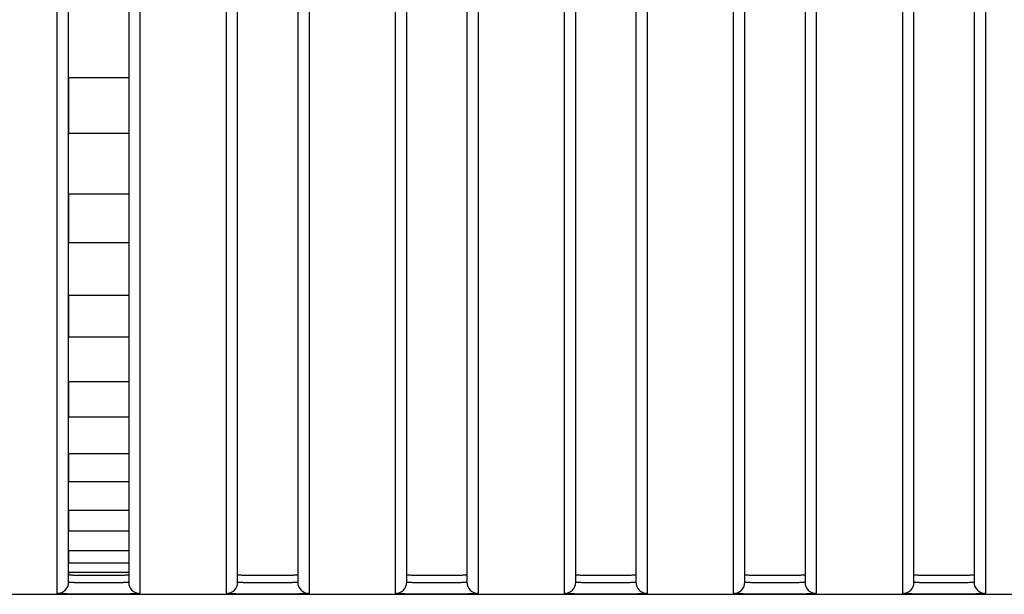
# Model space of a CAD drawing. Header units: millimetres. Extents: x -6054 to 364, y -1866 to 3094.
# Tile 300 of 360: x -3695 to -3669, y 1484 to 1499. Entities that reach past the tile are written whole.
import ezdxf

# ---------------------------------------------------------------- set-up
doc = ezdxf.new("R2010")
doc.units = ezdxf.units.MM
doc.header["$LTSCALE"] = 65.395
doc.layers.get('0').update_dxf_attribs({"linetype": 'CONTINUOUS'})

msp = doc.modelspace()

# ---------------------------------------------------------------- linework, layer by layer
at = {"linetype": 'Continuous'}
for p, q in [((-3693.723, 1484.478), (-3693.723, 1514.359)), ((-3692.123, 1514.359), (-3692.123, 1484.478)), ((-3689.223, 1484.478), (-3689.223, 1514.359)), ((-3687.623, 1514.359), (-3687.623, 1484.478)), ((-3684.723, 1484.478), (-3684.723, 1514.359)), ((-3683.123, 1514.359), (-3683.123, 1484.478)), ((-3680.223, 1484.478), (-3680.223, 1514.359)), ((-3678.623, 1514.359), (-3678.623, 1484.478)), ((-3675.723, 1484.478), (-3675.723, 1514.359)), ((-3674.123, 1514.359), (-3674.123, 1484.478)), ((-3671.223, 1484.478), (-3671.223, 1514.359)), ((-3669.623, 1514.359), (-3669.623, 1484.478)), ((-3694.023, 1484.178), (-3694.023, 1513.867)), ((-3691.823, 1513.867), (-3691.823, 1484.178)), ((-3689.523, 1484.178), (-3689.523, 1513.867)), ((-3689.223, 1484.678), (-3689.223, 1514.091)), ((-3689.223, 1484.678), (-3689.223, 1514.091)), ((-3687.623, 1514.091), (-3687.623, 1484.678)), ((-3687.623, 1514.091), (-3687.623, 1484.678)), ((-3687.323, 1513.867), (-3687.323, 1484.178)), ((-3685.023, 1484.178), (-3685.023, 1513.867)), ((-3684.723, 1484.678), (-3684.723, 1514.091)), ((-3684.723, 1484.678), (-3684.723, 1514.091)), ((-3683.123, 1514.091), (-3683.123, 1484.678)), ((-3683.123, 1514.091), (-3683.123, 1484.678)), ((-3682.823, 1513.867), (-3682.823, 1484.178)), ((-3680.523, 1484.178), (-3680.523, 1513.867)), ((-3680.223, 1484.678), (-3680.223, 1514.091)), ((-3680.223, 1484.678), (-3680.223, 1514.091)), ((-3678.623, 1514.091), (-3678.623, 1484.678)), ((-3678.623, 1514.091), (-3678.623, 1484.678)), ((-3678.323, 1513.867), (-3678.323, 1484.178)), ((-3676.023, 1484.178), (-3676.023, 1513.867)), ((-3675.723, 1484.678), (-3675.723, 1514.091)), ((-3675.723, 1484.678), (-3675.723, 1514.091)), ((-3674.123, 1514.091), (-3674.123, 1484.678)), ((-3674.123, 1514.091), (-3674.123, 1484.678)), ((-3673.823, 1513.867), (-3673.823, 1484.178)), ((-3671.523, 1484.178), (-3671.523, 1513.867)), ((-3671.223, 1484.678), (-3671.223, 1514.091)), ((-3671.223, 1484.678), (-3671.223, 1514.091)), ((-3669.623, 1514.091), (-3669.623, 1484.678)), ((-3669.623, 1514.091), (-3669.623, 1484.678)), ((-3669.323, 1513.867), (-3669.323, 1484.178)), ((-3692.123, 1497.91), (-3693.723, 1497.91)), ((-3692.123, 1497.91), (-3693.723, 1497.91)), ((-3693.723, 1497.91), (-3693.723, 1496.425)), ((-3693.723, 1497.91), (-3693.723, 1496.425)), ((-3692.123, 1497.91), (-3692.123, 1496.425)), ((-3692.123, 1497.91), (-3692.123, 1496.425)), ((-3692.123, 1496.425), (-3693.723, 1496.425)), ((-3692.123, 1496.425), (-3693.723, 1496.425)), ((-3692.123, 1494.806), (-3693.723, 1494.806)), ((-3692.123, 1494.806), (-3693.723, 1494.806)), ((-3693.723, 1494.806), (-3693.723, 1493.513)), ((-3693.723, 1494.806), (-3693.723, 1493.513)), ((-3692.123, 1494.806), (-3692.123, 1493.513)), ((-3692.123, 1494.806), (-3692.123, 1493.513)), ((-3692.123, 1493.513), (-3693.723, 1493.513)), ((-3692.123, 1493.513), (-3693.723, 1493.513)), ((-3692.123, 1492.112), (-3693.723, 1492.112)), ((-3692.123, 1492.112), (-3693.723, 1492.112)), ((-3693.723, 1492.112), (-3693.723, 1491.001)), ((-3693.723, 1492.112), (-3693.723, 1491.001)), ((-3692.123, 1492.112), (-3692.123, 1491.001)), ((-3692.123, 1492.112), (-3692.123, 1491.001)), ((-3692.123, 1491.001), (-3693.723, 1491.001)), ((-3692.123, 1491.001), (-3693.723, 1491.001)), ((-3692.123, 1489.808), (-3693.723, 1489.808)), ((-3692.123, 1489.808), (-3693.723, 1489.808)), ((-3693.723, 1489.808), (-3693.723, 1488.875)), ((-3693.723, 1489.808), (-3693.723, 1488.875)), ((-3692.123, 1489.808), (-3692.123, 1488.875)), ((-3692.123, 1489.808), (-3692.123, 1488.875)), ((-3692.123, 1488.875), (-3693.723, 1488.875)), ((-3692.123, 1488.875), (-3693.723, 1488.875)), ((-3692.123, 1487.894), (-3693.723, 1487.894)), ((-3692.123, 1487.894), (-3693.723, 1487.894)), ((-3693.723, 1487.894), (-3693.723, 1487.148)), ((-3693.723, 1487.894), (-3693.723, 1487.148)), ((-3692.123, 1487.894), (-3692.123, 1487.148)), ((-3692.123, 1487.894), (-3692.123, 1487.148)), ((-3692.123, 1487.148), (-3693.723, 1487.148)), ((-3692.123, 1487.148), (-3693.723, 1487.148)), ((-3692.123, 1486.389), (-3693.723, 1486.389)), ((-3692.123, 1486.389), (-3693.723, 1486.389)), ((-3693.723, 1486.389), (-3693.723, 1485.837)), ((-3693.723, 1486.389), (-3693.723, 1485.837)), ((-3692.123, 1486.389), (-3692.123, 1485.837)), ((-3692.123, 1486.389), (-3692.123, 1485.837)), ((-3692.123, 1485.837), (-3693.723, 1485.837)), ((-3692.123, 1485.837), (-3693.723, 1485.837)), ((-3692.123, 1485.315), (-3693.723, 1485.315)), ((-3692.123, 1485.315), (-3693.723, 1485.315)), ((-3693.723, 1485.315), (-3693.723, 1484.98)), ((-3693.723, 1485.315), (-3693.723, 1484.98)), ((-3692.123, 1485.315), (-3692.123, 1484.98)), ((-3692.123, 1485.315), (-3692.123, 1484.98)), ((-3692.123, 1484.98), (-3693.723, 1484.98)), ((-3692.123, 1484.98), (-3693.723, 1484.98)), ((-3692.123, 1484.731), (-3693.723, 1484.731)), ((-3692.123, 1484.731), (-3693.723, 1484.731)), ((-3693.723, 1484.731), (-3693.723, 1484.678)), ((-3693.723, 1484.731), (-3693.723, 1484.678)), ((-3692.123, 1484.731), (-3692.123, 1484.678)), ((-3692.123, 1484.731), (-3692.123, 1484.678)), ((-4432.673, 1484.154), (-3353.673, 1484.154))]:
    msp.add_line(p, q, dxfattribs=at)
for centre, start, end in [((-3694.023, 1484.478), 269.9896, 359.9896), ((-3691.823, 1484.478), 180.0104, 270.0104), ((-3689.523, 1484.478), 269.9896, 359.9896), ((-3687.323, 1484.478), 180.0104, 270.0104), ((-3685.023, 1484.478), 269.9896, 359.9896), ((-3682.823, 1484.478), 180.0104, 270.0104), ((-3680.523, 1484.478), 269.9896, 359.9896), ((-3678.323, 1484.478), 180.0104, 270.0104), ((-3676.023, 1484.478), 269.9896, 359.9896), ((-3673.823, 1484.478), 180.0104, 270.0104), ((-3671.523, 1484.478), 269.9896, 359.9896), ((-3669.323, 1484.478), 180.0104, 270.0104)]:
    msp.add_arc(centre, 0.3, start, end, dxfattribs=at)
for points, knots in [([(-3693.723, 1484.678), (-3693.723, 1484.676), (-3693.716, 1484.675), (-3693.706, 1484.673), (-3693.686, 1484.672), (-3693.66, 1484.67), (-3693.626, 1484.668), (-3693.569, 1484.667), (-3693.482, 1484.665), (-3693.362, 1484.663), (-3693.225, 1484.662), (-3693.077, 1484.661), (-3692.923, 1484.661), (-3692.769, 1484.661), (-3692.621, 1484.662), (-3692.484, 1484.663), (-3692.365, 1484.665), (-3692.278, 1484.667), (-3692.22, 1484.668), (-3692.186, 1484.67), (-3692.16, 1484.672), (-3692.14, 1484.673), (-3692.131, 1484.675), (-3692.123, 1484.676), (-3692.123, 1484.678)], [0, 0, 0, 0, 0.002721, 0.01001, 0.021969, 0.038509, 0.059481, 0.084689, 0.146812, 0.222502, 0.308855, 0.402555, 0.5, 0.597445, 0.691145, 0.777498, 0.853188, 0.915311, 0.940519, 0.961491, 0.978031, 0.98999, 0.997279, 1, 1, 1, 1]), ([(-3693.723, 1484.678), (-3693.723, 1484.676), (-3693.716, 1484.675), (-3693.706, 1484.673), (-3693.686, 1484.672), (-3693.66, 1484.67), (-3693.626, 1484.668), (-3693.569, 1484.667), (-3693.482, 1484.665), (-3693.362, 1484.663), (-3693.225, 1484.662), (-3693.077, 1484.661), (-3692.923, 1484.661), (-3692.769, 1484.661), (-3692.621, 1484.662), (-3692.484, 1484.663), (-3692.365, 1484.665), (-3692.278, 1484.667), (-3692.22, 1484.668), (-3692.186, 1484.67), (-3692.16, 1484.672), (-3692.14, 1484.673), (-3692.131, 1484.675), (-3692.123, 1484.676), (-3692.123, 1484.678)], [0, 0, 0, 0, 0.002721, 0.01001, 0.021969, 0.038509, 0.059481, 0.084689, 0.146812, 0.222502, 0.308855, 0.402555, 0.5, 0.597445, 0.691145, 0.777498, 0.853188, 0.915311, 0.940519, 0.961491, 0.978031, 0.98999, 0.997279, 1, 1, 1, 1]), ([(-3693.723, 1484.678), (-3693.723, 1484.676), (-3693.716, 1484.675), (-3693.706, 1484.673), (-3693.686, 1484.672), (-3693.66, 1484.67), (-3693.626, 1484.668), (-3693.569, 1484.667), (-3693.482, 1484.665), (-3693.362, 1484.663), (-3693.225, 1484.662), (-3693.077, 1484.661), (-3692.923, 1484.661), (-3692.769, 1484.661), (-3692.621, 1484.662), (-3692.484, 1484.663), (-3692.365, 1484.665), (-3692.278, 1484.667), (-3692.22, 1484.668), (-3692.186, 1484.67), (-3692.16, 1484.672), (-3692.14, 1484.673), (-3692.131, 1484.675), (-3692.123, 1484.676), (-3692.123, 1484.678)], [0, 0, 0, 0, 0.002721, 0.01001, 0.021969, 0.038509, 0.059481, 0.084689, 0.146812, 0.222502, 0.308855, 0.402555, 0.5, 0.597445, 0.691145, 0.777498, 0.853188, 0.915311, 0.940519, 0.961491, 0.978031, 0.98999, 0.997279, 1, 1, 1, 1]), ([(-3689.223, 1484.678), (-3689.223, 1484.676), (-3689.216, 1484.675), (-3689.206, 1484.673), (-3689.186, 1484.672), (-3689.16, 1484.67), (-3689.126, 1484.668), (-3689.069, 1484.667), (-3688.982, 1484.665), (-3688.862, 1484.663), (-3688.725, 1484.662), (-3688.577, 1484.661), (-3688.423, 1484.661), (-3688.269, 1484.661), (-3688.121, 1484.662), (-3687.984, 1484.663), (-3687.865, 1484.665), (-3687.778, 1484.667), (-3687.72, 1484.668), (-3687.686, 1484.67), (-3687.66, 1484.672), (-3687.64, 1484.673), (-3687.631, 1484.675), (-3687.623, 1484.676), (-3687.623, 1484.678)], [0, 0, 0, 0, 0.002721, 0.01001, 0.021969, 0.038509, 0.059481, 0.084689, 0.146812, 0.222502, 0.308855, 0.402555, 0.5, 0.597445, 0.691145, 0.777498, 0.853188, 0.915311, 0.940519, 0.961491, 0.978031, 0.98999, 0.997279, 1, 1, 1, 1]), ([(-3689.223, 1484.678), (-3689.223, 1484.676), (-3689.216, 1484.675), (-3689.206, 1484.673), (-3689.186, 1484.672), (-3689.16, 1484.67), (-3689.126, 1484.668), (-3689.069, 1484.667), (-3688.982, 1484.665), (-3688.862, 1484.663), (-3688.725, 1484.662), (-3688.577, 1484.661), (-3688.423, 1484.661), (-3688.269, 1484.661), (-3688.121, 1484.662), (-3687.984, 1484.663), (-3687.865, 1484.665), (-3687.778, 1484.667), (-3687.72, 1484.668), (-3687.686, 1484.67), (-3687.66, 1484.672), (-3687.64, 1484.673), (-3687.631, 1484.675), (-3687.623, 1484.676), (-3687.623, 1484.678)], [0, 0, 0, 0, 0.002721, 0.01001, 0.021969, 0.038509, 0.059481, 0.084689, 0.146812, 0.222502, 0.308855, 0.402555, 0.5, 0.597445, 0.691145, 0.777498, 0.853188, 0.915311, 0.940519, 0.961491, 0.978031, 0.98999, 0.997279, 1, 1, 1, 1]), ([(-3689.223, 1484.678), (-3689.223, 1484.676), (-3689.216, 1484.675), (-3689.206, 1484.673), (-3689.186, 1484.672), (-3689.16, 1484.67), (-3689.126, 1484.668), (-3689.069, 1484.667), (-3688.982, 1484.665), (-3688.862, 1484.663), (-3688.725, 1484.662), (-3688.577, 1484.661), (-3688.423, 1484.661), (-3688.269, 1484.661), (-3688.121, 1484.662), (-3687.984, 1484.663), (-3687.865, 1484.665), (-3687.778, 1484.667), (-3687.72, 1484.668), (-3687.686, 1484.67), (-3687.66, 1484.672), (-3687.64, 1484.673), (-3687.631, 1484.675), (-3687.623, 1484.676), (-3687.623, 1484.678)], [0, 0, 0, 0, 0.002721, 0.01001, 0.021969, 0.038509, 0.059481, 0.084689, 0.146812, 0.222502, 0.308855, 0.402555, 0.5, 0.597445, 0.691145, 0.777498, 0.853188, 0.915311, 0.940519, 0.961491, 0.978031, 0.98999, 0.997279, 1, 1, 1, 1]), ([(-3684.723, 1484.678), (-3684.723, 1484.676), (-3684.716, 1484.675), (-3684.706, 1484.673), (-3684.686, 1484.672), (-3684.66, 1484.67), (-3684.626, 1484.668), (-3684.569, 1484.667), (-3684.482, 1484.665), (-3684.362, 1484.663), (-3684.225, 1484.662), (-3684.077, 1484.661), (-3683.923, 1484.661), (-3683.769, 1484.661), (-3683.621, 1484.662), (-3683.484, 1484.663), (-3683.365, 1484.665), (-3683.278, 1484.667), (-3683.22, 1484.668), (-3683.186, 1484.67), (-3683.16, 1484.672), (-3683.14, 1484.673), (-3683.131, 1484.675), (-3683.123, 1484.676), (-3683.123, 1484.678)], [0, 0, 0, 0, 0.002721, 0.01001, 0.021969, 0.038509, 0.059481, 0.084689, 0.146812, 0.222502, 0.308855, 0.402555, 0.5, 0.597445, 0.691145, 0.777498, 0.853188, 0.915311, 0.940519, 0.961491, 0.978031, 0.98999, 0.997279, 1, 1, 1, 1]), ([(-3684.723, 1484.678), (-3684.723, 1484.676), (-3684.716, 1484.675), (-3684.706, 1484.673), (-3684.686, 1484.672), (-3684.66, 1484.67), (-3684.626, 1484.668), (-3684.569, 1484.667), (-3684.482, 1484.665), (-3684.362, 1484.663), (-3684.225, 1484.662), (-3684.077, 1484.661), (-3683.923, 1484.661), (-3683.769, 1484.661), (-3683.621, 1484.662), (-3683.484, 1484.663), (-3683.365, 1484.665), (-3683.278, 1484.667), (-3683.22, 1484.668), (-3683.186, 1484.67), (-3683.16, 1484.672), (-3683.14, 1484.673), (-3683.131, 1484.675), (-3683.123, 1484.676), (-3683.123, 1484.678)], [0, 0, 0, 0, 0.002721, 0.01001, 0.021969, 0.038509, 0.059481, 0.084689, 0.146812, 0.222502, 0.308855, 0.402555, 0.5, 0.597445, 0.691145, 0.777498, 0.853188, 0.915311, 0.940519, 0.961491, 0.978031, 0.98999, 0.997279, 1, 1, 1, 1]), ([(-3684.723, 1484.678), (-3684.723, 1484.676), (-3684.716, 1484.675), (-3684.706, 1484.673), (-3684.686, 1484.672), (-3684.66, 1484.67), (-3684.626, 1484.668), (-3684.569, 1484.667), (-3684.482, 1484.665), (-3684.362, 1484.663), (-3684.225, 1484.662), (-3684.077, 1484.661), (-3683.923, 1484.661), (-3683.769, 1484.661), (-3683.621, 1484.662), (-3683.484, 1484.663), (-3683.365, 1484.665), (-3683.278, 1484.667), (-3683.22, 1484.668), (-3683.186, 1484.67), (-3683.16, 1484.672), (-3683.14, 1484.673), (-3683.131, 1484.675), (-3683.123, 1484.676), (-3683.123, 1484.678)], [0, 0, 0, 0, 0.002721, 0.01001, 0.021969, 0.038509, 0.059481, 0.084689, 0.146812, 0.222502, 0.308855, 0.402555, 0.5, 0.597445, 0.691145, 0.777498, 0.853188, 0.915311, 0.940519, 0.961491, 0.978031, 0.98999, 0.997279, 1, 1, 1, 1]), ([(-3680.223, 1484.678), (-3680.223, 1484.676), (-3680.216, 1484.675), (-3680.206, 1484.673), (-3680.186, 1484.672), (-3680.16, 1484.67), (-3680.126, 1484.668), (-3680.069, 1484.667), (-3679.982, 1484.665), (-3679.862, 1484.663), (-3679.725, 1484.662), (-3679.577, 1484.661), (-3679.423, 1484.661), (-3679.269, 1484.661), (-3679.121, 1484.662), (-3678.984, 1484.663), (-3678.865, 1484.665), (-3678.778, 1484.667), (-3678.72, 1484.668), (-3678.686, 1484.67), (-3678.66, 1484.672), (-3678.64, 1484.673), (-3678.631, 1484.675), (-3678.623, 1484.676), (-3678.623, 1484.678)], [0, 0, 0, 0, 0.002721, 0.01001, 0.021969, 0.038509, 0.059481, 0.084689, 0.146812, 0.222502, 0.308855, 0.402555, 0.5, 0.597445, 0.691145, 0.777498, 0.853188, 0.915311, 0.940519, 0.961491, 0.978031, 0.98999, 0.997279, 1, 1, 1, 1]), ([(-3680.223, 1484.678), (-3680.223, 1484.676), (-3680.216, 1484.675), (-3680.206, 1484.673), (-3680.186, 1484.672), (-3680.16, 1484.67), (-3680.126, 1484.668), (-3680.069, 1484.667), (-3679.982, 1484.665), (-3679.862, 1484.663), (-3679.725, 1484.662), (-3679.577, 1484.661), (-3679.423, 1484.661), (-3679.269, 1484.661), (-3679.121, 1484.662), (-3678.984, 1484.663), (-3678.865, 1484.665), (-3678.778, 1484.667), (-3678.72, 1484.668), (-3678.686, 1484.67), (-3678.66, 1484.672), (-3678.64, 1484.673), (-3678.631, 1484.675), (-3678.623, 1484.676), (-3678.623, 1484.678)], [0, 0, 0, 0, 0.002721, 0.01001, 0.021969, 0.038509, 0.059481, 0.084689, 0.146812, 0.222502, 0.308855, 0.402555, 0.5, 0.597445, 0.691145, 0.777498, 0.853188, 0.915311, 0.940519, 0.961491, 0.978031, 0.98999, 0.997279, 1, 1, 1, 1]), ([(-3680.223, 1484.678), (-3680.223, 1484.676), (-3680.216, 1484.675), (-3680.206, 1484.673), (-3680.186, 1484.672), (-3680.16, 1484.67), (-3680.126, 1484.668), (-3680.069, 1484.667), (-3679.982, 1484.665), (-3679.862, 1484.663), (-3679.725, 1484.662), (-3679.577, 1484.661), (-3679.423, 1484.661), (-3679.269, 1484.661), (-3679.121, 1484.662), (-3678.984, 1484.663), (-3678.865, 1484.665), (-3678.778, 1484.667), (-3678.72, 1484.668), (-3678.686, 1484.67), (-3678.66, 1484.672), (-3678.64, 1484.673), (-3678.631, 1484.675), (-3678.623, 1484.676), (-3678.623, 1484.678)], [0, 0, 0, 0, 0.002721, 0.01001, 0.021969, 0.038509, 0.059481, 0.084689, 0.146812, 0.222502, 0.308855, 0.402555, 0.5, 0.597445, 0.691145, 0.777498, 0.853188, 0.915311, 0.940519, 0.961491, 0.978031, 0.98999, 0.997279, 1, 1, 1, 1]), ([(-3675.723, 1484.678), (-3675.723, 1484.676), (-3675.716, 1484.675), (-3675.706, 1484.673), (-3675.686, 1484.672), (-3675.66, 1484.67), (-3675.626, 1484.668), (-3675.569, 1484.667), (-3675.482, 1484.665), (-3675.362, 1484.663), (-3675.225, 1484.662), (-3675.077, 1484.661), (-3674.923, 1484.661), (-3674.769, 1484.661), (-3674.621, 1484.662), (-3674.484, 1484.663), (-3674.365, 1484.665), (-3674.278, 1484.667), (-3674.22, 1484.668), (-3674.186, 1484.67), (-3674.16, 1484.672), (-3674.14, 1484.673), (-3674.131, 1484.675), (-3674.123, 1484.676), (-3674.123, 1484.678)], [0, 0, 0, 0, 0.002721, 0.01001, 0.021969, 0.038509, 0.059481, 0.084689, 0.146812, 0.222502, 0.308855, 0.402555, 0.5, 0.597445, 0.691145, 0.777498, 0.853188, 0.915311, 0.940519, 0.961491, 0.978031, 0.98999, 0.997279, 1, 1, 1, 1]), ([(-3675.723, 1484.678), (-3675.723, 1484.676), (-3675.716, 1484.675), (-3675.706, 1484.673), (-3675.686, 1484.672), (-3675.66, 1484.67), (-3675.626, 1484.668), (-3675.569, 1484.667), (-3675.482, 1484.665), (-3675.362, 1484.663), (-3675.225, 1484.662), (-3675.077, 1484.661), (-3674.923, 1484.661), (-3674.769, 1484.661), (-3674.621, 1484.662), (-3674.484, 1484.663), (-3674.365, 1484.665), (-3674.278, 1484.667), (-3674.22, 1484.668), (-3674.186, 1484.67), (-3674.16, 1484.672), (-3674.14, 1484.673), (-3674.131, 1484.675), (-3674.123, 1484.676), (-3674.123, 1484.678)], [0, 0, 0, 0, 0.002721, 0.01001, 0.021969, 0.038509, 0.059481, 0.084689, 0.146812, 0.222502, 0.308855, 0.402555, 0.5, 0.597445, 0.691145, 0.777498, 0.853188, 0.915311, 0.940519, 0.961491, 0.978031, 0.98999, 0.997279, 1, 1, 1, 1]), ([(-3675.723, 1484.678), (-3675.723, 1484.676), (-3675.716, 1484.675), (-3675.706, 1484.673), (-3675.686, 1484.672), (-3675.66, 1484.67), (-3675.626, 1484.668), (-3675.569, 1484.667), (-3675.482, 1484.665), (-3675.362, 1484.663), (-3675.225, 1484.662), (-3675.077, 1484.661), (-3674.923, 1484.661), (-3674.769, 1484.661), (-3674.621, 1484.662), (-3674.484, 1484.663), (-3674.365, 1484.665), (-3674.278, 1484.667), (-3674.22, 1484.668), (-3674.186, 1484.67), (-3674.16, 1484.672), (-3674.14, 1484.673), (-3674.131, 1484.675), (-3674.123, 1484.676), (-3674.123, 1484.678)], [0, 0, 0, 0, 0.002721, 0.01001, 0.021969, 0.038509, 0.059481, 0.084689, 0.146812, 0.222502, 0.308855, 0.402555, 0.5, 0.597445, 0.691145, 0.777498, 0.853188, 0.915311, 0.940519, 0.961491, 0.978031, 0.98999, 0.997279, 1, 1, 1, 1]), ([(-3671.223, 1484.678), (-3671.223, 1484.676), (-3671.216, 1484.675), (-3671.206, 1484.673), (-3671.186, 1484.672), (-3671.16, 1484.67), (-3671.126, 1484.668), (-3671.069, 1484.667), (-3670.982, 1484.665), (-3670.862, 1484.663), (-3670.725, 1484.662), (-3670.577, 1484.661), (-3670.423, 1484.661), (-3670.269, 1484.661), (-3670.121, 1484.662), (-3669.984, 1484.663), (-3669.865, 1484.665), (-3669.778, 1484.667), (-3669.72, 1484.668), (-3669.686, 1484.67), (-3669.66, 1484.672), (-3669.64, 1484.673), (-3669.631, 1484.675), (-3669.623, 1484.676), (-3669.623, 1484.678)], [0, 0, 0, 0, 0.002721, 0.01001, 0.021969, 0.038509, 0.059481, 0.084689, 0.146812, 0.222502, 0.308855, 0.402555, 0.5, 0.597445, 0.691145, 0.777498, 0.853188, 0.915311, 0.940519, 0.961491, 0.978031, 0.98999, 0.997279, 1, 1, 1, 1]), ([(-3671.223, 1484.678), (-3671.223, 1484.676), (-3671.216, 1484.675), (-3671.206, 1484.673), (-3671.186, 1484.672), (-3671.16, 1484.67), (-3671.126, 1484.668), (-3671.069, 1484.667), (-3670.982, 1484.665), (-3670.862, 1484.663), (-3670.725, 1484.662), (-3670.577, 1484.661), (-3670.423, 1484.661), (-3670.269, 1484.661), (-3670.121, 1484.662), (-3669.984, 1484.663), (-3669.865, 1484.665), (-3669.778, 1484.667), (-3669.72, 1484.668), (-3669.686, 1484.67), (-3669.66, 1484.672), (-3669.64, 1484.673), (-3669.631, 1484.675), (-3669.623, 1484.676), (-3669.623, 1484.678)], [0, 0, 0, 0, 0.002721, 0.01001, 0.021969, 0.038509, 0.059481, 0.084689, 0.146812, 0.222502, 0.308855, 0.402555, 0.5, 0.597445, 0.691145, 0.777498, 0.853188, 0.915311, 0.940519, 0.961491, 0.978031, 0.98999, 0.997279, 1, 1, 1, 1]), ([(-3671.223, 1484.678), (-3671.223, 1484.676), (-3671.216, 1484.675), (-3671.206, 1484.673), (-3671.186, 1484.672), (-3671.16, 1484.67), (-3671.126, 1484.668), (-3671.069, 1484.667), (-3670.982, 1484.665), (-3670.862, 1484.663), (-3670.725, 1484.662), (-3670.577, 1484.661), (-3670.423, 1484.661), (-3670.269, 1484.661), (-3670.121, 1484.662), (-3669.984, 1484.663), (-3669.865, 1484.665), (-3669.778, 1484.667), (-3669.72, 1484.668), (-3669.686, 1484.67), (-3669.66, 1484.672), (-3669.64, 1484.673), (-3669.631, 1484.675), (-3669.623, 1484.676), (-3669.623, 1484.678)], [0, 0, 0, 0, 0.002721, 0.01001, 0.021969, 0.038509, 0.059481, 0.084689, 0.146812, 0.222502, 0.308855, 0.402555, 0.5, 0.597445, 0.691145, 0.777498, 0.853188, 0.915311, 0.940519, 0.961491, 0.978031, 0.98999, 0.997279, 1, 1, 1, 1]), ([(-3692.123, 1484.478), (-3692.123, 1484.476), (-3692.13, 1484.474), (-3692.14, 1484.472), (-3692.16, 1484.47), (-3692.2, 1484.467), (-3692.267, 1484.464), (-3692.365, 1484.461), (-3692.484, 1484.459), (-3692.621, 1484.458), (-3692.769, 1484.457), (-3692.923, 1484.457), (-3693.077, 1484.457), (-3693.225, 1484.458), (-3693.362, 1484.459), (-3693.482, 1484.461), (-3693.58, 1484.464), (-3693.647, 1484.467), (-3693.686, 1484.47), (-3693.706, 1484.472), (-3693.716, 1484.474), (-3693.723, 1484.476), (-3693.723, 1484.478)], [0, 0, 0, 0, 0.002976, 0.01034, 0.022326, 0.038871, 0.085025, 0.147098, 0.222725, 0.309008, 0.402632, 0.499999, 0.597367, 0.690991, 0.777274, 0.852901, 0.914974, 0.961128, 0.977674, 0.98966, 0.997024, 1, 1, 1, 1]), ([(-3687.623, 1484.478), (-3687.623, 1484.476), (-3687.63, 1484.474), (-3687.64, 1484.472), (-3687.66, 1484.47), (-3687.7, 1484.467), (-3687.767, 1484.464), (-3687.865, 1484.461), (-3687.984, 1484.459), (-3688.121, 1484.458), (-3688.269, 1484.457), (-3688.423, 1484.457), (-3688.577, 1484.457), (-3688.725, 1484.458), (-3688.862, 1484.459), (-3688.982, 1484.461), (-3689.08, 1484.464), (-3689.147, 1484.467), (-3689.186, 1484.47), (-3689.206, 1484.472), (-3689.216, 1484.474), (-3689.223, 1484.476), (-3689.223, 1484.478)], [0, 0, 0, 0, 0.002976, 0.01034, 0.022326, 0.038871, 0.085025, 0.147098, 0.222725, 0.309008, 0.402632, 0.499999, 0.597367, 0.690991, 0.777274, 0.852901, 0.914974, 0.961128, 0.977674, 0.98966, 0.997024, 1, 1, 1, 1]), ([(-3683.123, 1484.478), (-3683.123, 1484.476), (-3683.13, 1484.474), (-3683.14, 1484.472), (-3683.16, 1484.47), (-3683.2, 1484.467), (-3683.267, 1484.464), (-3683.365, 1484.461), (-3683.484, 1484.459), (-3683.621, 1484.458), (-3683.769, 1484.457), (-3683.923, 1484.457), (-3684.077, 1484.457), (-3684.225, 1484.458), (-3684.362, 1484.459), (-3684.482, 1484.461), (-3684.58, 1484.464), (-3684.647, 1484.467), (-3684.686, 1484.47), (-3684.706, 1484.472), (-3684.716, 1484.474), (-3684.723, 1484.476), (-3684.723, 1484.478)], [0, 0, 0, 0, 0.002976, 0.01034, 0.022326, 0.038871, 0.085025, 0.147098, 0.222725, 0.309008, 0.402632, 0.499999, 0.597367, 0.690991, 0.777274, 0.852901, 0.914974, 0.961128, 0.977674, 0.98966, 0.997024, 1, 1, 1, 1]), ([(-3678.623, 1484.478), (-3678.623, 1484.476), (-3678.63, 1484.474), (-3678.64, 1484.472), (-3678.66, 1484.47), (-3678.7, 1484.467), (-3678.767, 1484.464), (-3678.865, 1484.461), (-3678.984, 1484.459), (-3679.121, 1484.458), (-3679.269, 1484.457), (-3679.423, 1484.457), (-3679.577, 1484.457), (-3679.725, 1484.458), (-3679.862, 1484.459), (-3679.982, 1484.461), (-3680.08, 1484.464), (-3680.147, 1484.467), (-3680.186, 1484.47), (-3680.206, 1484.472), (-3680.216, 1484.474), (-3680.223, 1484.476), (-3680.223, 1484.478)], [0, 0, 0, 0, 0.002976, 0.01034, 0.022326, 0.038871, 0.085025, 0.147098, 0.222725, 0.309008, 0.402632, 0.499999, 0.597367, 0.690991, 0.777274, 0.852901, 0.914974, 0.961128, 0.977674, 0.98966, 0.997024, 1, 1, 1, 1]), ([(-3674.123, 1484.478), (-3674.123, 1484.476), (-3674.13, 1484.474), (-3674.14, 1484.472), (-3674.16, 1484.47), (-3674.2, 1484.467), (-3674.267, 1484.464), (-3674.365, 1484.461), (-3674.484, 1484.459), (-3674.621, 1484.458), (-3674.769, 1484.457), (-3674.923, 1484.457), (-3675.077, 1484.457), (-3675.225, 1484.458), (-3675.362, 1484.459), (-3675.482, 1484.461), (-3675.58, 1484.464), (-3675.647, 1484.467), (-3675.686, 1484.47), (-3675.706, 1484.472), (-3675.716, 1484.474), (-3675.723, 1484.476), (-3675.723, 1484.478)], [0, 0, 0, 0, 0.002976, 0.01034, 0.022326, 0.038871, 0.085025, 0.147098, 0.222725, 0.309008, 0.402632, 0.499999, 0.597367, 0.690991, 0.777274, 0.852901, 0.914974, 0.961128, 0.977674, 0.98966, 0.997024, 1, 1, 1, 1]), ([(-3669.623, 1484.478), (-3669.623, 1484.476), (-3669.63, 1484.474), (-3669.64, 1484.472), (-3669.66, 1484.47), (-3669.7, 1484.467), (-3669.767, 1484.464), (-3669.865, 1484.461), (-3669.984, 1484.459), (-3670.121, 1484.458), (-3670.269, 1484.457), (-3670.423, 1484.457), (-3670.577, 1484.457), (-3670.725, 1484.458), (-3670.862, 1484.459), (-3670.982, 1484.461), (-3671.08, 1484.464), (-3671.147, 1484.467), (-3671.186, 1484.47), (-3671.206, 1484.472), (-3671.216, 1484.474), (-3671.223, 1484.476), (-3671.223, 1484.478)], [0, 0, 0, 0, 0.002976, 0.01034, 0.022326, 0.038871, 0.085025, 0.147098, 0.222725, 0.309008, 0.402632, 0.499999, 0.597367, 0.690991, 0.777274, 0.852901, 0.914974, 0.961128, 0.977674, 0.98966, 0.997024, 1, 1, 1, 1]), ([(-3691.823, 1484.178), (-3691.823, 1484.176), (-3691.833, 1484.175), (-3691.846, 1484.172), (-3691.874, 1484.17), (-3691.91, 1484.168), (-3691.956, 1484.166), (-3692.035, 1484.163), (-3692.154, 1484.161), (-3692.319, 1484.159), (-3692.507, 1484.158), (-3692.711, 1484.157), (-3692.923, 1484.157), (-3693.135, 1484.157), (-3693.339, 1484.158), (-3693.527, 1484.159), (-3693.692, 1484.161), (-3693.811, 1484.163), (-3693.891, 1484.166), (-3693.937, 1484.168), (-3693.972, 1484.17), (-3694, 1484.172), (-3694.013, 1484.175), (-3694.023, 1484.176), (-3694.023, 1484.178)], [0, 0, 0, 0, 0.002716, 0.009974, 0.021884, 0.038363, 0.059267, 0.084407, 0.146421, 0.222076, 0.308492, 0.402345, 0.499999, 0.597653, 0.691507, 0.777923, 0.853578, 0.915592, 0.940732, 0.961637, 0.978116, 0.990026, 0.997284, 1, 1, 1, 1]), ([(-3687.323, 1484.178), (-3687.323, 1484.176), (-3687.333, 1484.175), (-3687.346, 1484.172), (-3687.374, 1484.17), (-3687.41, 1484.168), (-3687.456, 1484.166), (-3687.535, 1484.163), (-3687.654, 1484.161), (-3687.819, 1484.159), (-3688.007, 1484.158), (-3688.211, 1484.157), (-3688.423, 1484.157), (-3688.635, 1484.157), (-3688.839, 1484.158), (-3689.027, 1484.159), (-3689.192, 1484.161), (-3689.311, 1484.163), (-3689.391, 1484.166), (-3689.437, 1484.168), (-3689.472, 1484.17), (-3689.5, 1484.172), (-3689.513, 1484.175), (-3689.523, 1484.176), (-3689.523, 1484.178)], [0, 0, 0, 0, 0.002716, 0.009974, 0.021884, 0.038363, 0.059267, 0.084407, 0.146421, 0.222076, 0.308492, 0.402345, 0.499999, 0.597653, 0.691507, 0.777923, 0.853578, 0.915592, 0.940732, 0.961637, 0.978116, 0.990026, 0.997284, 1, 1, 1, 1]), ([(-3682.823, 1484.178), (-3682.823, 1484.176), (-3682.833, 1484.175), (-3682.846, 1484.172), (-3682.874, 1484.17), (-3682.91, 1484.168), (-3682.956, 1484.166), (-3683.035, 1484.163), (-3683.154, 1484.161), (-3683.319, 1484.159), (-3683.507, 1484.158), (-3683.711, 1484.157), (-3683.923, 1484.157), (-3684.135, 1484.157), (-3684.339, 1484.158), (-3684.527, 1484.159), (-3684.692, 1484.161), (-3684.811, 1484.163), (-3684.891, 1484.166), (-3684.937, 1484.168), (-3684.972, 1484.17), (-3685, 1484.172), (-3685.013, 1484.175), (-3685.023, 1484.176), (-3685.023, 1484.178)], [0, 0, 0, 0, 0.002716, 0.009974, 0.021884, 0.038363, 0.059267, 0.084407, 0.146421, 0.222076, 0.308492, 0.402345, 0.499999, 0.597653, 0.691507, 0.777923, 0.853578, 0.915592, 0.940732, 0.961637, 0.978116, 0.990026, 0.997284, 1, 1, 1, 1]), ([(-3678.323, 1484.178), (-3678.323, 1484.176), (-3678.333, 1484.175), (-3678.346, 1484.172), (-3678.374, 1484.17), (-3678.41, 1484.168), (-3678.456, 1484.166), (-3678.535, 1484.163), (-3678.654, 1484.161), (-3678.819, 1484.159), (-3679.007, 1484.158), (-3679.211, 1484.157), (-3679.423, 1484.157), (-3679.635, 1484.157), (-3679.839, 1484.158), (-3680.027, 1484.159), (-3680.192, 1484.161), (-3680.311, 1484.163), (-3680.391, 1484.166), (-3680.437, 1484.168), (-3680.472, 1484.17), (-3680.5, 1484.172), (-3680.513, 1484.175), (-3680.523, 1484.176), (-3680.523, 1484.178)], [0, 0, 0, 0, 0.002716, 0.009974, 0.021884, 0.038363, 0.059267, 0.084407, 0.146421, 0.222076, 0.308492, 0.402345, 0.499999, 0.597653, 0.691507, 0.777923, 0.853578, 0.915592, 0.940732, 0.961637, 0.978116, 0.990026, 0.997284, 1, 1, 1, 1]), ([(-3673.823, 1484.178), (-3673.823, 1484.176), (-3673.833, 1484.175), (-3673.846, 1484.172), (-3673.874, 1484.17), (-3673.91, 1484.168), (-3673.956, 1484.166), (-3674.035, 1484.163), (-3674.154, 1484.161), (-3674.319, 1484.159), (-3674.507, 1484.158), (-3674.711, 1484.157), (-3674.923, 1484.157), (-3675.135, 1484.157), (-3675.339, 1484.158), (-3675.527, 1484.159), (-3675.692, 1484.161), (-3675.811, 1484.163), (-3675.891, 1484.166), (-3675.937, 1484.168), (-3675.972, 1484.17), (-3676, 1484.172), (-3676.013, 1484.175), (-3676.023, 1484.176), (-3676.023, 1484.178)], [0, 0, 0, 0, 0.002716, 0.009974, 0.021884, 0.038363, 0.059267, 0.084407, 0.146421, 0.222076, 0.308492, 0.402345, 0.499999, 0.597653, 0.691507, 0.777923, 0.853578, 0.915592, 0.940732, 0.961637, 0.978116, 0.990026, 0.997284, 1, 1, 1, 1]), ([(-3669.323, 1484.178), (-3669.323, 1484.176), (-3669.333, 1484.175), (-3669.346, 1484.172), (-3669.374, 1484.17), (-3669.41, 1484.168), (-3669.456, 1484.166), (-3669.535, 1484.163), (-3669.654, 1484.161), (-3669.819, 1484.159), (-3670.007, 1484.158), (-3670.211, 1484.157), (-3670.423, 1484.157), (-3670.635, 1484.157), (-3670.839, 1484.158), (-3671.027, 1484.159), (-3671.192, 1484.161), (-3671.311, 1484.163), (-3671.391, 1484.166), (-3671.437, 1484.168), (-3671.472, 1484.17), (-3671.5, 1484.172), (-3671.513, 1484.175), (-3671.523, 1484.176), (-3671.523, 1484.178)], [0, 0, 0, 0, 0.002716, 0.009974, 0.021884, 0.038363, 0.059267, 0.084407, 0.146421, 0.222076, 0.308492, 0.402345, 0.499999, 0.597653, 0.691507, 0.777923, 0.853578, 0.915592, 0.940732, 0.961637, 0.978116, 0.990026, 0.997284, 1, 1, 1, 1])]:
    msp.add_open_spline(points, degree=3, knots=knots, dxfattribs=at)

doc.saveas('drawing.dxf')
